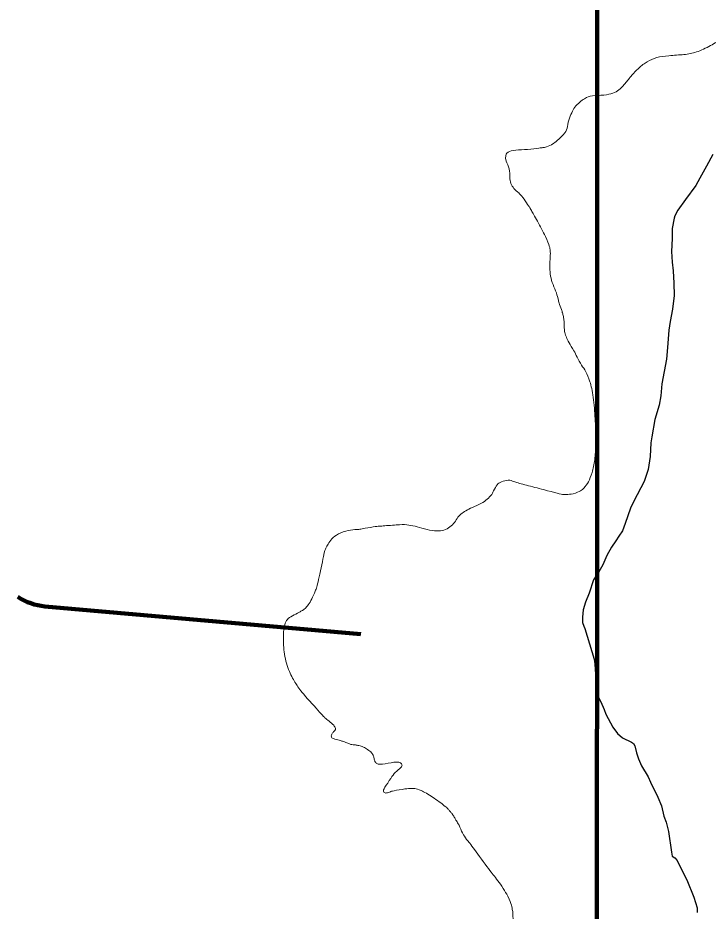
# Model space of a CAD drawing. Extents: x 553962 to 842807, y 8883888 to 9032388.
# Drawn here: x 749504 to 750715, y 8952081 to 8953648 of the extents above; entities that cross this region are included whole.
import ezdxf

# ---------------------------------------------------------------- set-up
doc = ezdxf.new("R2010")
doc.units = 0
doc.header["$LTSCALE"] = 200
for name, color, linetype, lineweight in [('24', 7, 'Continuous', 25), ('7', 7, 'Continuous', 90), ('8', 7, 'Continuous', 13), ('9', 7, 'Continuous', 90)]:
    doc.layers.add(name, color=color, linetype=linetype, lineweight=lineweight)

msp = doc.modelspace()

# ---------------------------------------------------------------- linework, layer by layer
at = {"layer": '24'}
for points in [[(750723, 8953408.8), (750711.5, 8953388.1), (750700.2, 8953366.8), (750692.9, 8953354.2), (750675.2, 8953329.8), (750661.4, 8953311.1), (750656.3, 8953301.1), (750655, 8953296.7), (750651.6, 8953278.5), (750651.3, 8953261.4), (750650.2, 8953238.4), (750651.3, 8953219.6), (750653.3, 8953204.2), (750654.4, 8953182.6), (750655, 8953161.3), (750652.1, 8953137.2), (750647.9, 8953115.3), (750645.7, 8953100.4), (750643.2, 8953069.9), (750641.5, 8953049.7), (750633.6, 8953006.2), (750631.9, 8952984.9), (750628.5, 8952968.8), (750621.2, 8952943.5), (750616.2, 8952913.3), (750614.2, 8952902.7), (750612.8, 8952878.8), (750609.7, 8952855.8), (750602.6, 8952835.1), (750584.1, 8952800.1), (750578.5, 8952788.3), (750568.9, 8952760.9), (750564.4, 8952748), (750558.2, 8952739), (750552.9, 8952730.9), (750545.3, 8952719.9), (750536.8, 8952704.9), (750529.8, 8952688.7), (750523.1, 8952676.6), (750513.8, 8952662.3), (750506, 8952639.1), (750499.5, 8952623.1), (750495.6, 8952609.9), (750494.2, 8952597), (750494.2, 8952587.5), (750496.7, 8952581), (750498.4, 8952577.1), (750515, 8952523.4)], [(750515, 8952523.4), (750516.1, 8952514.7), (750516.4, 8952504.2), (750518.4, 8952485.1), (750519.2, 8952467.4), (750521.2, 8952458.4), (750526.2, 8952448.3), (750532.1, 8952434.9), (750535, 8952426.5), (750547.7, 8952403.8), (750555.5, 8952392.9), (750564.2, 8952385.3), (750580.2, 8952377.7), (750583.9, 8952374.9), (750585.9, 8952371.3), (750589, 8952358.9), (750592.7, 8952348.4), (750597.7, 8952335.7), (750609.2, 8952316.9), (750613.7, 8952307.1), (750626.7, 8952281), (750632.6, 8952265.7), (750637.1, 8952247.5), (750641, 8952237.3), (750645.2, 8952220.8)], [(750645.2, 8952220.8), (750650.6, 8952184.7), (750651.7, 8952177.7), (750656.5, 8952174.6), (750660.4, 8952170.1), (750663.8, 8952162), (750677.3, 8952136), (750689.4, 8952105.4), (750695.3, 8952086.9), (750695.3, 8952078.5)]]:
    msp.add_lwpolyline(points, dxfattribs=at)
msp.add_spline([(746320.5, 8952725.9), (746386.2, 8952936.5), (746754.7, 8953055.1), (747110, 8953226.2), (747465.2, 8953450.1), (747715.3, 8953581.7), (748044.2, 8953739.7), (748241.6, 8953884.6), (748728.5, 8954174.2), (748978.5, 8954147.9), (749307.5, 8954240.1), (749439.1, 8954503.4), (749689.1, 8954766.8)], degree=3, dxfattribs=at)
at = {"layer": '7'}
msp.add_line((749551.4, 8952615.7), (750105.6, 8952566.8), dxfattribs=at)
msp.add_arc((749560.2, 8952715.3), 100, 235.8824, 264.9551, dxfattribs=at)
at = {"layer": '8'}
for points in [[(750797.9, 8953649.7), (750792.4, 8953642.1), (750777.9, 8953632.4), (750755.9, 8953621), (750739, 8953612.2), (750720, 8953599.7), (750693, 8953586.9), (750674, 8953583.8), (750644.5, 8953582.1), (750624.1, 8953579.3), (750607.7, 8953572.1), (750592.9, 8953560.7), (750579.1, 8953546.3), (750567.2, 8953530.2), (750558, 8953521.2), (750548.5, 8953516), (750532.9, 8953512.3), (750509.7, 8953512.3), (750499.1, 8953508.4), (750486.3, 8953498.1), (750480.8, 8953491.5)], [(750480.8, 8953491.5), (750478.8, 8953488.8), (750475.6, 8953482.6), (750469.7, 8953469.2), (750467.7, 8953453.4), (750463.2, 8953445.1), (750442.5, 8953425.8), (750430.4, 8953421.7), (750424.1, 8953420.4), (750420.7, 8953420.4), (750397.8, 8953417), (750376.1, 8953417), (750361.7, 8953413.2), (750359.1, 8953404.7), (750359.5, 8953398.8), (750366.8, 8953383.1), (750366.8, 8953367.8), (750367.6, 8953358), (750374.4, 8953348.2), (750378.2, 8953344.4), (750383.7, 8953340.6), (750391.4, 8953330.8), (750401.1, 8953316.8), (750402.4, 8953314.7), (750402.8, 8953313.4), (750414.3, 8953293.1), (750430.9, 8953262.9), (750437.2, 8953245.1), (750437.2, 8953242.1), (750438.1, 8953239.6), (750437.7, 8953224.7), (750437.2, 8953221.7), (750436.8, 8953220.4), (750436.8, 8953214.6), (750437.3, 8953198.8), (750440.8, 8953184), (750447.7, 8953169.2), (750451.7, 8953155.5), (750452.1, 8953153.3), (750452.1, 8953150), (750458.5, 8953134.7), (750458.5, 8953132.1), (750460.6, 8953126.6), (750461.9, 8953117.7), (750462.3, 8953110.9), (750461.9, 8953108.3), (750462.3, 8953106.2), (750462.7, 8953098.2), (750464.4, 8953090.9), (750472.1, 8953074.8), (750479.1, 8953064.1)], [(750479.1, 8953064.1), (750481.6, 8953060.8), (750484.1, 8953053.8), (750492.8, 8953038.2), (750500, 8953028.7), (750507.5, 8953011.5), (750513.7, 8952985.3), (750516.7, 8952942), (750518.1, 8952915), (750518.1, 8952899.1), (750516.2, 8952872.7), (750511.2, 8952849.3), (750505, 8952833.7), (750497.2, 8952823.1), (750490, 8952817.3), (750478, 8952813.1)], [(750478, 8952813.1), (750473.1, 8952812.5), (750464.8, 8952812), (750463.1, 8952811.5), (750455.9, 8952812.8), (750435.2, 8952818.1), (750402.1, 8952827), (750376.4, 8952833.4), (750368, 8952837), (750365.9, 8952837), (750362.1, 8952837.4), (750348.5, 8952833.6), (750343.4, 8952828.1), (750336.2, 8952814.1), (750335.5, 8952812.3), (750327.6, 8952803.4), (750317.2, 8952796.5), (750300.4, 8952789.1), (750289.5, 8952783.7), (750280.6, 8952777.7), (750274.2, 8952770.3), (750268.7, 8952760.5), (750259.8, 8952753), (750248.5, 8952748.1), (750235.6, 8952747.6), (750216.8, 8952751.6), (750200, 8952756.5), (750186.6, 8952759.5), (750170.3, 8952759), (750137.5, 8952756.3), (750134.5, 8952756.3), (750110.3, 8952752.5), (750104.3, 8952750.8), (750096.3, 8952750.8), (750079.3, 8952748.7), (750061.4, 8952741), (750052.1, 8952732.1), (750046.6, 8952721.9), (750044, 8952718.5), (750041.5, 8952710.9), (750030.4, 8952656), (750026, 8952642.6), (750019.4, 8952628.1), (750013.5, 8952617.9), (750007.5, 8952611.5), (750004.5, 8952609.8), (750003.3, 8952608.6), (750002, 8952608.1), (749992.3, 8952602.1), (749979, 8952596.2), (749974, 8952589.3), (749970.2, 8952578), (749969.7, 8952564.8), (749970.2, 8952531.3), (749979.9, 8952499.8), (749991.8, 8952479.5), (750000.7, 8952466.3), (750038.9, 8952423.8), (750043.2, 8952420), (750044.5, 8952418.3), (750055.1, 8952410.2), (750058.5, 8952406.8), (750059.7, 8952404.7), (750061.4, 8952401.3), (750060.6, 8952398.3), (750055.2, 8952393.4), (750053.7, 8952389.9), (750053.7, 8952387), (750055.7, 8952383.5), (750069.1, 8952381), (750073.8, 8952378.8), (750077.6, 8952378), (750084.4, 8952374.6), (750089.5, 8952372.9), (750094.6, 8952372.9), (750100.1, 8952372), (750108.2, 8952369.9), (750112.8, 8952367.8), (750122.2, 8952361.4), (750126.4, 8952356.3), (750128.1, 8952353.6), (750128.8, 8952349.3), (750129.2, 8952347.4)], [(750129.2, 8952347.4), (750129.6, 8952345.5), (750130.6, 8952342.2), (750134.5, 8952339.3), (750140, 8952337.8), (750166.7, 8952343.2), (750174.1, 8952342.2), (750178.5, 8952338.3), (750177.6, 8952333.4), (750164.7, 8952324.5), (750159.3, 8952315.6), (750145.9, 8952295.8), (750144.4, 8952291.4), (750147.4, 8952287.4), (750154, 8952289.2), (750157.8, 8952290.5), (750160.4, 8952291.8), (750185.4, 8952296), (750193.5, 8952296.5), (750199.9, 8952296.5), (750209.6, 8952293.9), (750230.9, 8952282.4), (750255.9, 8952262.9), (750257.2, 8952261.6), (750261.4, 8952256.5), (750264, 8952254), (750264.8, 8952252.7), (750266.5, 8952250.6), (750270.4, 8952244.2), (750272.9, 8952239.6), (750277.6, 8952233.2), (750284, 8952217), (750290.3, 8952207.7), (750301.8, 8952193.7), (750332.4, 8952150.8), (750343.8, 8952138), (750366.5, 8952103.9), (750369.7, 8952090.9), (750371.8, 8952081.6), (750372.7, 8952074.8), (750371.8, 8952073.1), (750372.3, 8952070.1), (750372.7, 8952068.4), (750371.8, 8952064.2), (750371.8, 8952059.1), (750369.7, 8952053.6), (750370.2, 8952051.9), (750369.3, 8952050.6), (750366.3, 8952044.2), (750363.3, 8952039.1), (750363.8, 8952037.4), (750356.6, 8952026), (750352.3, 8952022.1), (750346.4, 8952014.1), (750343, 8952009.8), (750331.9, 8951998.8), (750321.7, 8951989), (750310.7, 8951972), (750307.3, 8951968.6), (750300.5, 8951958.5), (750293.7, 8951945.3), (750287.8, 8951930), (750287.3, 8951927.9), (750286.1, 8951925.3), (750283.1, 8951906.2), (750282.2, 8951902.4), (750280.1, 8951884.2), (750280.6, 8951865.5), (750284.8, 8951842.5), (750284.8, 8951841.2), (750295.4, 8951802.6), (750295.4, 8951800.9), (750307.7, 8951767.8), (750313.7, 8951747.4), (750313.7, 8951745.3), (750315.4, 8951741.9), (750315.4, 8951739.3), (750320, 8951725.3), (750326, 8951714.3), (750329.4, 8951706.6), (750335.3, 8951697.7), (750335.3, 8951696.5), (750348.5, 8951676.5), (750349.8, 8951675.2), (750354.9, 8951665), (750356.1, 8951663.3), (750367.2, 8951630.6), (750367.6, 8951621.7), (750369.7, 8951616.2), (750383.3, 8951602.2), (750386.3, 8951597.9), (750390.1, 8951591.6), (750392.2, 8951585.2), (750395.6, 8951578.4), (750411.3, 8951554.6), (750422, 8951534.7), (750433, 8951519.4), (750440.6, 8951512.6), (750444.8, 8951509), (750456.7, 8951502.1), (750469.2, 8951498.2)]]:
    msp.add_open_spline(points, degree=3, dxfattribs=at)
at = {"layer": '9'}
msp.add_lwpolyline([(737921.5, 8948812.5), (740981.3, 8950253.8), (750519.5, 8951321.2), (750521.5, 8957798.6)], dxfattribs=at)

doc.saveas('drawing.dxf')
